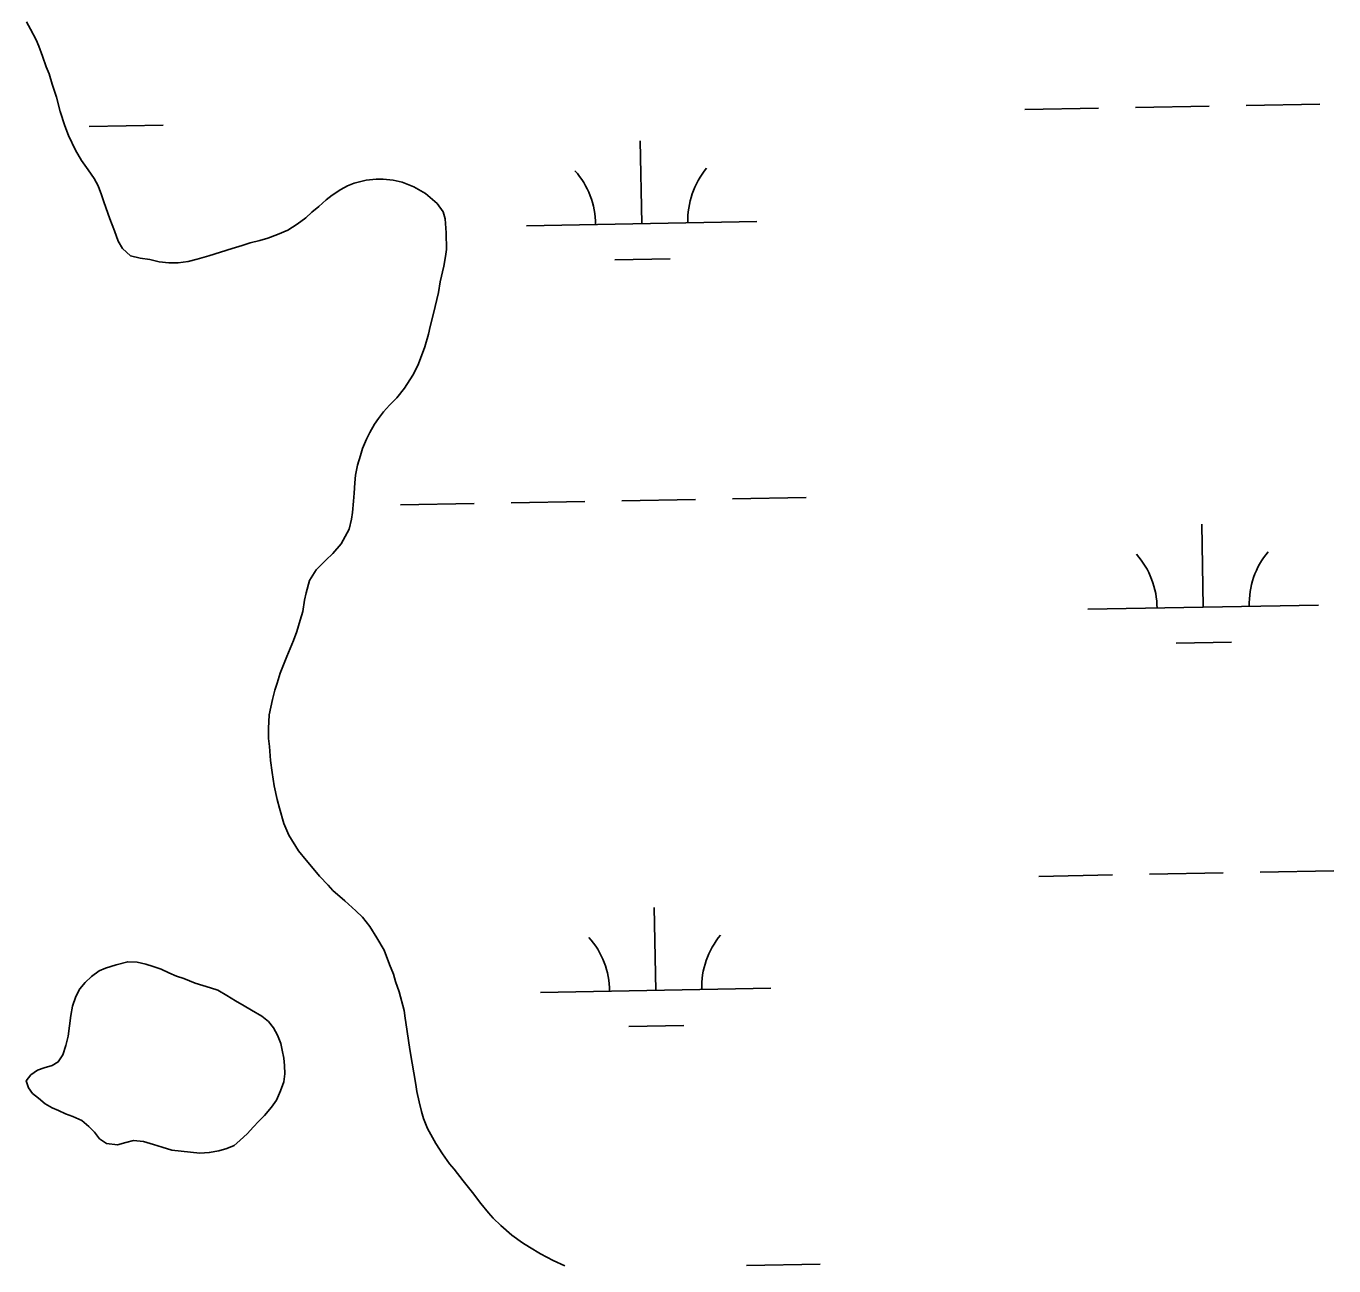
# Model space of a CAD drawing. Extents: x 3925854 to 3964121, y 224593 to 250589.
# Drawn here: x 3938421 to 3938988, y 233925 to 234463 of the extents above; entities that cross this region are included whole.
import ezdxf

# ---------------------------------------------------------------- set-up
doc = ezdxf.new("R2010")
doc.units = 0
doc.layers.add('V-WETL-SWMP', color=7, linetype='Continuous')

msp = doc.modelspace()

# ---------------------------------------------------------------- linework, layer by layer
at = {"layer": 'V-WETL-SWMP'}
for p, q in [((3938421.029, 234464.87), (3938422.782, 234461.76)), ((3938422.782, 234461.76), (3938425.175, 234457.093)), ((3938425.175, 234457.093), (3938426.299, 234454.289)), ((3938426.299, 234454.289), (3938427.906, 234450.083)), ((3938427.906, 234450.083), (3938429.517, 234445.408)), ((3938429.517, 234445.408), (3938430.8, 234442.293)), ((3938430.8, 234442.293), (3938432.096, 234437.927)), ((3938432.096, 234437.927), (3938434.032, 234432.161)), ((3938434.032, 234432.161), (3938435.658, 234426.078)), ((3938902.053, 234427.685), (3938934.048, 234428.267)), ((3938950.045, 234428.558), (3938982.04, 234429.139)), ((3938435.658, 234426.078), (3938437.599, 234419.842)), ((3938854.061, 234426.812), (3938886.056, 234427.394)), ((3938437.599, 234419.842), (3938439.206, 234415.636)), ((3938448.22, 234419.433), (3938480.215, 234420.015)), ((3938439.206, 234415.636), (3938442.242, 234409.255)), ((3938687.869, 234377.353), (3938687.214, 234413.347)), ((3938442.242, 234409.255), (3938444.791, 234404.746)), ((3938444.791, 234404.746), (3938447.803, 234400.711)), ((3938447.803, 234400.711), (3938450.344, 234396.983)), ((3938450.344, 234396.983), (3938452.098, 234393.717)), ((3938452.098, 234393.717), (3938453.545, 234389.822)), ((3938557.365, 234392.136), (3938560.164, 234393.728)), ((3938560.164, 234393.728), (3938563.124, 234394.853)), ((3938563.124, 234394.853), (3938568.272, 234396.157)), ((3938568.272, 234396.157), (3938572.645, 234396.671)), ((3938572.645, 234396.671), (3938575.773, 234396.703)), ((3938575.773, 234396.703), (3938580, 234396.277)), ((3938580, 234396.277), (3938583.919, 234395.379)), ((3938583.919, 234395.379), (3938588.943, 234393.397)), ((3938588.943, 234393.397), (3938594.134, 234390.479)), ((3938453.545, 234389.822), (3938454.514, 234386.86)), ((3938550.999, 234387.691), (3938553.636, 234389.751)), ((3938553.636, 234389.751), (3938557.365, 234392.136)), ((3938594.134, 234390.479), (3938599.183, 234386.151)), ((3938454.514, 234386.86), (3938457.092, 234379.38)), ((3938542.164, 234379.938), (3938544.798, 234382.311)), ((3938544.798, 234382.311), (3938547.744, 234384.843)), ((3938547.744, 234384.843), (3938550.999, 234387.691)), ((3938599.183, 234386.151), (3938601.723, 234382.424)), ((3938601.723, 234382.424), (3938602.536, 234379.461)), ((3938457.092, 234379.38), (3938459.178, 234374.24)), ((3938534.399, 234374.541), (3938538.44, 234377.085)), ((3938538.44, 234377.085), (3938542.164, 234379.938)), ((3938602.536, 234379.461), (3938603.067, 234373.367)), ((3938637.877, 234376.444), (3938737.861, 234378.262)), ((3938459.178, 234374.24), (3938460.788, 234369.722)), ((3938522.247, 234370.038), (3938525.678, 234371.011)), ((3938525.678, 234371.011), (3938529.884, 234372.618)), ((3938529.884, 234372.618), (3938534.399, 234374.541)), ((3938603.067, 234373.367), (3938603.141, 234366.174)), ((3938460.788, 234369.722), (3938462.697, 234366.613)), ((3938462.697, 234366.613), (3938466.171, 234363.365)), ((3938505.095, 234365.014), (3938510.24, 234366.631)), ((3938510.24, 234366.631), (3938514.605, 234367.926)), ((3938514.605, 234367.926), (3938518.034, 234369.056)), ((3938518.034, 234369.056), (3938522.247, 234370.038)), ((3938603.141, 234366.174), (3938602.704, 234363.041)), ((3938466.171, 234363.365), (3938470.248, 234362.312)), ((3938470.248, 234362.312), (3938474.476, 234361.729)), ((3938474.476, 234361.729), (3938478.551, 234360.833)), ((3938478.551, 234360.833), (3938482.778, 234360.407)), ((3938482.778, 234360.407), (3938486.846, 234360.292)), ((3938486.846, 234360.292), (3938491.061, 234360.961)), ((3938491.061, 234360.961), (3938494.961, 234361.939)), ((3938494.961, 234361.939), (3938500.107, 234363.399)), ((3938500.107, 234363.399), (3938505.095, 234365.014)), ((3938602.704, 234363.041), (3938601.964, 234358.968)), ((3938676.151, 234361.706), (3938700.147, 234362.142)), ((3938601.964, 234358.968), (3938600.47, 234352.071)), ((3938600.47, 234352.071), (3938599.735, 234347.528)), ((3938598.985, 234344.393), (3938598.233, 234341.414)), ((3938599.735, 234347.528), (3938598.985, 234344.393)), ((3938597.332, 234337.807), (3938596.132, 234332.791)), ((3938598.233, 234341.414), (3938597.332, 234337.807)), ((3938596.132, 234332.791), (3938595.385, 234329.342)), ((3938595.385, 234329.342), (3938593.721, 234323.852)), ((3938593.721, 234323.852), (3938591.896, 234318.828)), ((3938590.675, 234315.845), (3938588.529, 234311.6)), ((3938591.896, 234318.828), (3938590.675, 234315.845)), ((3938588.529, 234311.6), (3938584.99, 234305.934)), ((3938584.99, 234305.934), (3938581.592, 234301.833)), ((3938578.496, 234298.673), (3938575.868, 234295.675)), ((3938581.592, 234301.833), (3938578.496, 234298.673)), ((3938573.708, 234292.838), (3938572.013, 234290.318)), ((3938575.868, 234295.675), (3938573.708, 234292.838)), ((3938569.861, 234286.699), (3938568.482, 234283.87)), ((3938572.013, 234290.318), (3938569.861, 234286.699)), ((3938568.482, 234283.87), (3938566.804, 234279.787)), ((3938565.896, 234276.806), (3938564.532, 234272.569)), ((3938566.804, 234279.787), (3938565.896, 234276.806)), ((3938564.532, 234272.569), (3938563.638, 234268.181)), ((3938563.359, 234264.894), (3938563.093, 234260.356)), ((3938563.638, 234268.181), (3938563.359, 234264.894)), ((3938563.093, 234260.356), (3938562.815, 234256.913)), ((3938679.21, 234257.104), (3938711.204, 234257.686)), ((3938727.202, 234257.977), (3938759.196, 234258.559)), ((3938562.396, 234252.06), (3938561.957, 234249.084)), ((3938562.815, 234256.913), (3938562.396, 234252.06)), ((3938583.225, 234255.359), (3938615.22, 234255.941)), ((3938631.217, 234256.232), (3938663.212, 234256.814)), ((3938561.957, 234249.084), (3938560.906, 234244.851)), ((3938931.406, 234210.94), (3938930.752, 234246.934)), ((3938560.906, 234244.851), (3938557.531, 234238.404)), ((3938557.531, 234238.404), (3938553.82, 234234.3)), ((3938550.879, 234231.299), (3938546.698, 234227.19)), ((3938553.82, 234234.3), (3938550.879, 234231.299)), ((3938546.698, 234227.19), (3938543.775, 234222.468)), ((3938543.775, 234222.468), (3938542.266, 234217.135)), ((3938541.516, 234214), (3938540.784, 234209.144)), ((3938542.266, 234217.135), (3938541.516, 234214)), ((3938540.784, 234209.144), (3938539.727, 234205.38)), ((3938881.415, 234210.031), (3938981.398, 234211.849)), ((3938539.727, 234205.38), (3938538.215, 234200.36)), ((3938536.848, 234196.436), (3938533.947, 234189.525)), ((3938538.215, 234200.36), (3938536.848, 234196.436)), ((3938919.689, 234195.293), (3938943.685, 234195.729)), ((3938533.947, 234189.525), (3938532.114, 234185.284)), ((3938532.114, 234185.284), (3938531.049, 234182.301)), ((3938529.685, 234178.065), (3938528.779, 234174.928)), ((3938531.049, 234182.301), (3938529.685, 234178.065)), ((3938528.779, 234174.928), (3938527.726, 234170.851)), ((3938527.726, 234170.851), (3938526.229, 234164.267)), ((3938526.229, 234164.267), (3938525.977, 234158.322)), ((3938525.977, 234158.322), (3938526.022, 234153.943)), ((3938526.022, 234153.943), (3938526.37, 234150.506)), ((3938526.37, 234150.506), (3938526.902, 234144.412)), ((3938526.902, 234144.412), (3938527.58, 234139.258)), ((3938527.58, 234139.258), (3938528.421, 234133.48)), ((3938528.421, 234133.48), (3938529.733, 234127.551)), ((3938529.733, 234127.551), (3938530.71, 234123.808)), ((3938530.71, 234123.808), (3938532.655, 234117.103)), ((3938532.655, 234117.103), (3938534.739, 234112.119)), ((3938534.739, 234112.119), (3938539.032, 234105.282)), ((3938539.032, 234105.282), (3938542.357, 234101.25)), ((3938542.357, 234101.25), (3938544.575, 234098.458)), ((3938544.575, 234098.458), (3938548.059, 234094.271)), ((3938548.059, 234094.271), (3938551.852, 234090.4)), ((3938860.109, 234094.192), (3938892.104, 234094.774)), ((3938908.101, 234095.065), (3938940.096, 234095.647)), ((3938956.093, 234095.938), (3938988.088, 234096.519)), ((3938551.852, 234090.4), (3938553.908, 234088.075)), ((3938553.908, 234088.075), (3938559.115, 234083.593)), ((3938559.115, 234083.593), (3938563.851, 234079.262)), ((3938563.851, 234079.262), (3938566.695, 234076.476)), ((3938566.695, 234076.476), (3938569.864, 234072.443)), ((3938693.917, 234044.733), (3938693.262, 234080.727)), ((3938569.864, 234072.443), (3938572.886, 234067.469)), ((3938572.886, 234067.469), (3938576.068, 234062.184)), ((3938576.068, 234062.184), (3938578.478, 234055.953)), ((3938578.478, 234055.953), (3938580.241, 234051.749)), ((3938580.241, 234051.749), (3938581.055, 234048.629)), ((3938581.055, 234048.629), (3938582.665, 234044.11)), ((3938582.665, 234044.11), (3938584.781, 234036)), ((3938643.925, 234043.824), (3938743.909, 234045.642)), ((3938584.781, 234036), (3938585.284, 234032.721)), ((3938585.284, 234032.721), (3938585.959, 234027.879)), ((3938585.959, 234027.879), (3938586.802, 234021.945)), ((3938682.199, 234029.086), (3938706.195, 234029.522)), ((3938586.802, 234021.945), (3938587.466, 234018.198)), ((3938587.466, 234018.198), (3938589.802, 234003.834)), ((3938589.802, 234003.834), (3938590.302, 234000.868)), ((3938590.302, 234000.868), (3938591.286, 233996.343)), ((3938591.286, 233996.343), (3938592.268, 233992.13)), ((3938592.268, 233992.13), (3938593.236, 233989.169)), ((3938593.236, 233989.169), (3938595.001, 233984.808)), ((3938595.001, 233984.808), (3938596.436, 233982.164)), ((3938596.436, 233982.164), (3938598.509, 233978.275)), ((3938598.509, 233978.275), (3938601.37, 233973.769)), ((3938601.37, 233973.769), (3938604.542, 233969.423)), ((3938604.542, 233969.423), (3938606.443, 233967.096)), ((3938606.443, 233967.096), (3938610.403, 233962.132)), ((3938610.403, 233962.132), (3938614.522, 233957.013)), ((3938614.522, 233957.013), (3938618.012, 233952.201)), ((3938618.012, 233952.201), (3938621.337, 233948.169)), ((3938621.337, 233948.169), (3938623.394, 233945.844)), ((3938623.394, 233945.844), (3938626.71, 233942.75)), ((3938626.71, 233942.75), (3938631.445, 233938.576)), ((3938631.445, 233938.576), (3938636.171, 233935.184)), ((3938636.171, 233935.184), (3938639.161, 233933.338)), ((3938639.161, 233933.338), (3938643.883, 233930.415)), ((3938643.883, 233930.415), (3938649.387, 233927.499)), ((3938649.387, 233927.499), (3938654.571, 233925.207)), ((3938733.25, 233925.357), (3938765.244, 233925.939))]:
    msp.add_line(p, q, dxfattribs=at)
msp.add_lwpolyline([(3938426.21, 233997.979), (3938423.63, 233999.982), (3938421.84, 234002.435), (3938420.838, 234005.513), (3938422.93, 234008.006), (3938425.821, 234010.065), (3938428.722, 234011.154), (3938432.067, 234012.071), (3938434.786, 234013.687), (3938436.696, 234016.707), (3938438.067, 234020.781), (3938438.996, 234024.85), (3938439.657, 234029.269), (3938440.227, 234033.864), (3938440.981, 234037.843), (3938442.438, 234042.094), (3938444.081, 234045.376), (3938446.435, 234048.136), (3938449.145, 234050.723), (3938452.562, 234053.14), (3938455.284, 234054.404), (3938459.859, 234055.863), (3938464.876, 234057.149), (3938468.937, 234057.014), (3938472.741, 234056.083), (3938475.928, 234055.056), (3938479.382, 234053.856), (3938482.664, 234052.301), (3938486.031, 234050.924), (3938489.22, 234049.809), (3938494.093, 234047.917), (3938500.733, 234045.867), (3938503.921, 234044.753), (3938507.915, 234042.499), (3938511.645, 234040.243), (3938515.463, 234037.987), (3938518.659, 234036.078), (3938523.098, 234033.476), (3938525.946, 234031.211), (3938528.091, 234028.497), (3938529.8, 234025.338), (3938531.249, 234021.734), (3938531.898, 234018.74), (3938532.551, 234015.305), (3938532.936, 234012.132), (3938533.061, 234008.515), (3938532.656, 234004.981), (3938531.196, 234001.083), (3938529.472, 233997.094), (3938527.297, 233993.983), (3938524.157, 233990.421), (3938521.799, 233988.014), (3938519.266, 233985.429), (3938516.823, 233982.668), (3938513.59, 233979.546), (3938511.141, 233977.403), (3938507.889, 233976.046), (3938504.457, 233975.129), (3938500.229, 233974.379), (3938496.171, 233974.161), (3938492.109, 233974.473), (3938488.044, 233974.961), (3938484.068, 233975.449), (3938479.82, 233976.641), (3938476.013, 233977.838), (3938471.763, 233979.118), (3938467.346, 233979.603), (3938464.089, 233978.775), (3938460.393, 233977.766), (3938455.622, 233978.335), (3938452.69, 233980.247), (3938450.454, 233983.136), (3938448.045, 233985.671), (3938444.931, 233988.198), (3938441.029, 233990.012), (3938437.84, 233991.214), (3938434.825, 233992.596), (3938432.077, 233993.803), (3938429.148, 233995.45)], close=True, dxfattribs=at)
for centre, start, end in [((3938632.626, 234376.823), 0.26988, 41.81354), ((3938743.094, 234378.832), 140.26988, 181.81353), ((3938986.632, 234212.419), 140.26988, 181.81353), ((3938876.164, 234210.41), 0.26988, 41.81354), ((3938638.674, 234044.203), 0.26988, 41.81354), ((3938749.142, 234046.212), 140.26988, 181.81353)]:
    msp.add_arc(centre, 35.246, start, end, dxfattribs=at)

doc.saveas('drawing.dxf')
